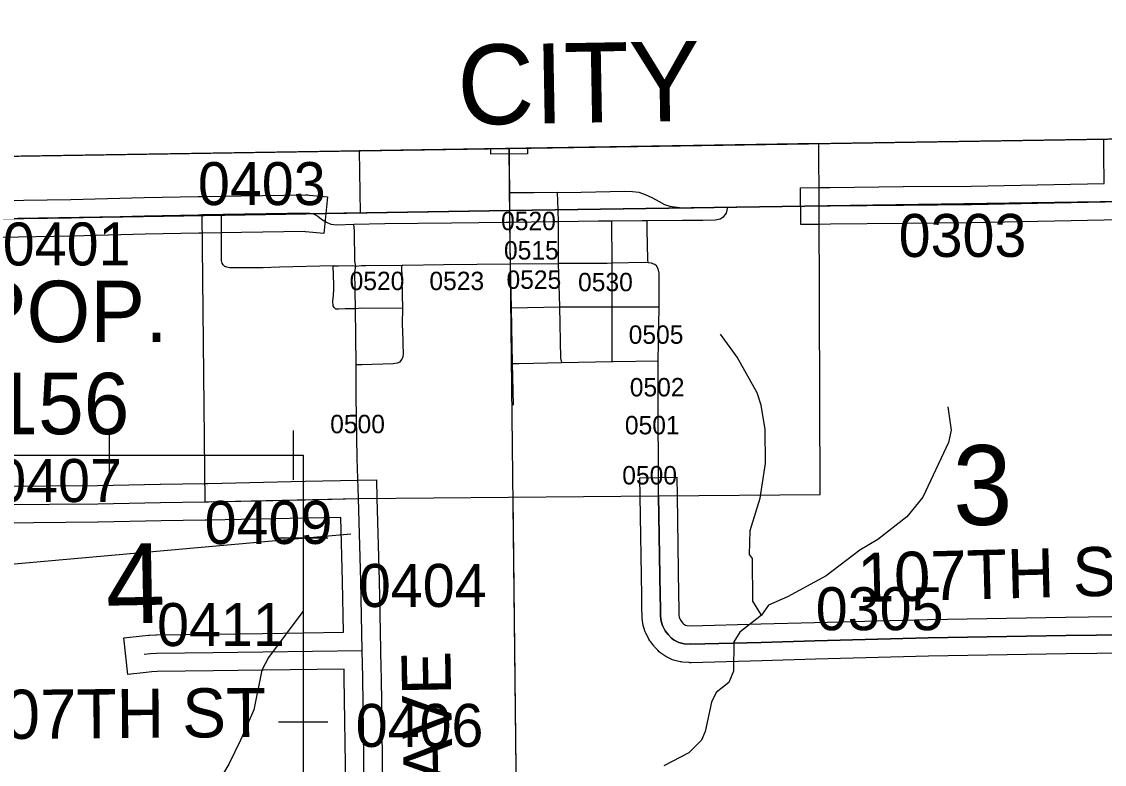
# Model space of a CAD drawing. Extents: x 23.6 to 68.7, y -63 to -29.
# Drawn here: x 52.625 to 54.39, y -34.426 to -33.216 of the extents above; entities that cross this region are included whole.
import ezdxf

# ---------------------------------------------------------------- set-up
doc = ezdxf.new("R2010")
doc.units = 0
for name, color, linetype in [('tdCoCityStreetMajor', 7, 'Continuous'), ('tdCoCityStreetMinor', 7, 'Continuous'), ('tdCoClipBndry', 7, 'Continuous'), ('tdCoCoBndry', 7, 'Continuous'), ('tdCoCorpBndry', 7, 'Continuous'), ('tdCoCorpPopTxt', 7, 'Continuous'), ('tdCoCorpTxt', 7, 'Continuous'), ('tdCoHydroRiver', 7, 'Continuous'), ('tdCoPipe', 7, 'Continuous'), ('tdCoSecRdNmbr', 7, 'Continuous'), ('tdCoSecRdTxt', 7, 'Continuous'), ('tdCoSecRteBand', 7, 'Continuous'), ('tdCoSecRteCL', 7, 'Continuous'), ('tdCoSectLine', 7, 'Continuous'), ('tdCoSectLinePart', 7, 'Continuous'), ('tdCoSectNmbr', 7, 'Continuous'), ('tdCoSurfAsphaltUnbanded', 7, 'Continuous'), ('tdCoSurfConc', 7, 'Continuous'), ('tdCoSurfConcUnbanded', 7, 'Continuous'), ('tdCoSurfGravel', 7, 'Continuous'), ('tdCoSurfGravelUnbanded', 7, 'Continuous'), ('tdCoTwpBndryShd', 7, 'Continuous')]:
    doc.layers.add(name, color=color, linetype=linetype)

msp = doc.modelspace()

# ---------------------------------------------------------------- linework, layer by layer
at = {"layer": 'tdCoCityStreetMajor'}
for points in [[(53.4987, -33.4945), (53.537, -33.494), (53.6085, -33.4923), (53.6211, -33.493), (53.6314, -33.4943), (53.6418, -33.4977), (53.6534, -33.5034), (53.6642, -33.5095), (53.6731, -33.5142), (53.6817, -33.5172), (53.6977, -33.5192), (53.7162, -33.5198), (53.7207, -33.5199), (53.7473, -33.5193), (53.7761, -33.5188)], [(53.1666, -33.5464), (53.2169, -33.5454), (53.3256, -33.5439), (53.4149, -33.5432), (53.4211, -33.5431), (53.4909, -33.542), (53.5, -33.5418), (53.5656, -33.541), (53.587, -33.5408), (53.6366, -33.5405), (53.6446, -33.5404), (53.7025, -33.5395), (53.7357, -33.5395), (53.7555, -33.539), (53.7639, -33.5378), (53.77, -33.5338), (53.7742, -33.5284), (53.7761, -33.5188)], [(53.7761, -33.5188), (53.861, -33.5176), (53.9251, -33.5166)], [(53.0906, -33.5286), (53.101, -33.5296), (53.1081, -33.5333), (53.1141, -33.5383), (53.1219, -33.5432), (53.1291, -33.5464), (53.139, -33.5476), (53.1666, -33.5464)], [(53.1699, -33.6149), (53.1684, -33.6065), (53.1674, -33.5577), (53.1666, -33.5464)]]:
    msp.add_lwpolyline(points, dxfattribs=at)
at = {"layer": 'tdCoCityStreetMinor'}
for p, q in [((53.5022, -33.6809), (53.5, -33.6103)), ((53.2462, -33.6834), (53.2449, -33.6128)), ((53.4239, -33.6823), (53.5022, -33.6809)), ((53.5022, -33.6809), (53.5875, -33.6807)), ((53.5875, -33.6807), (53.6643, -33.6809)), ((53.4267, -33.8409), (53.4252, -33.7733)), ((53.5055, -33.7714), (53.588, -33.7698))]:
    msp.add_line(p, q, dxfattribs=at)
for points in [[(53.4239, -33.6823), (53.4218, -33.6108), (53.4211, -33.5431), (53.4209, -33.5283), (53.4208, -33.5241), (53.4205, -33.4952)], [(53.1328, -33.6141), (53.0454, -33.6163), (53.0189, -33.6172), (52.9941, -33.6176), (52.9878, -33.6176), (52.9638, -33.6173), (52.9595, -33.6164), (52.9563, -33.6153), (52.9562, -33.6152), (52.9535, -33.6125), (52.9519, -33.6096), (52.951, -33.6054), (52.951, -33.5306)], [(53.5875, -33.6807), (53.5875, -33.6099), (53.587, -33.5408)], [(53.6466, -33.6091), (53.646, -33.6036), (53.6448, -33.5548), (53.6446, -33.5404)], [(53.2462, -33.6834), (53.1786, -33.6832), (53.1694, -33.6841), (53.1527, -33.6843), (53.1419, -33.6848), (53.1371, -33.6846), (53.1344, -33.682), (53.133, -33.6795), (53.1325, -33.6717), (53.1335, -33.6619), (53.1339, -33.6529), (53.1337, -33.6451), (53.1328, -33.6141)], [(53.1328, -33.6141), (53.1376, -33.614), (53.1413, -33.6139), (53.1649, -33.6137), (53.1699, -33.6149)], [(53.5055, -33.7714), (53.5043, -33.7645), (53.5022, -33.6809)], [(53.588, -33.7698), (53.588, -33.759), (53.5877, -33.7075), (53.5875, -33.6807)], [(53.1706, -33.7751), (53.1798, -33.7749), (53.2306, -33.7735), (53.2377, -33.7723), (53.2419, -33.7705), (53.2449, -33.7668), (53.2469, -33.762), (53.2476, -33.7577), (53.2469, -33.7414), (53.2468, -33.7358), (53.246, -33.7088), (53.2462, -33.6834)], [(53.4252, -33.7733), (53.424, -33.7142), (53.4239, -33.6823)], [(53.588, -33.7698), (53.5893, -33.7698), (53.6625, -33.7689)], [(53.4252, -33.7733), (53.436, -33.7733), (53.5055, -33.7714)]]:
    msp.add_lwpolyline(points, dxfattribs=at)
at = {"layer": 'tdCoClipBndry'}
msp.add_lwpolyline([(48.4512, -33.5006), (56.4135, -33.3762), (56.4393, -33.3792), (56.4635, -33.3887), (56.4958, -33.4172), (56.511, -33.4483), (56.515, -33.4739), (56.5367, -34.4332), (56.5907, -38.4342), (56.6629, -42.4448), (56.8804, -55.4557), (56.9085, -56.4312), (56.9025, -56.8392), (56.9121, -57.4607), (56.9036, -57.4944), (56.8842, -57.5232), (56.8561, -57.5435), (56.8227, -57.553), (51.8233, -57.6334)], dxfattribs=at)
at = {"layer": 'tdCoCoBndry'}
for p, q in [((53.4208, -33.5241), (54.4205, -33.5093)), ((54.4205, -33.5093), (53.4208, -33.5241)), ((52.4244, -33.5401), (53.4208, -33.5241)), ((53.4208, -33.5241), (52.4244, -33.5401))]:
    msp.add_line(p, q, dxfattribs=at)
for points in [[(52.4244, -33.5401), (53.4208, -33.5241), (54.4205, -33.5093), (55.4178, -33.4938), (56.4154, -33.4762), (56.515, -33.4748), (56.515, -33.4739), (56.511, -33.4483), (56.4958, -33.4172), (56.4635, -33.3887), (56.4393, -33.3792), (56.4135, -33.3762), (48.4512, -33.5006)], [(56.4151, -33.4762), (55.4175, -33.4938), (54.4202, -33.5093), (53.4205, -33.5241), (52.424, -33.5401)], [(52.4244, -33.5401), (53.4208, -33.5241), (54.4205, -33.5093), (55.4178, -33.4938), (56.4154, -33.4762), (56.4371, -34.4346), (56.4491, -35.4344), (56.4625, -36.4338), (56.4774, -37.4328), (56.4911, -38.4358), (56.5105, -39.4286), (56.5284, -40.4484), (56.5463, -41.4474)]]:
    msp.add_lwpolyline(points, dxfattribs=at)
at = {"layer": 'tdCoCorpBndry'}
msp.add_lwpolyline([(53.9247, -33.4151), (53.1754, -33.4268), (53.1769, -33.528), (53.0964, -33.5293), (53.0932, -33.5286), (52.9187, -33.531), (52.9236, -33.9986), (53.1742, -33.9934), (53.6635, -33.989), (53.9267, -33.9867), (53.9251, -33.5167)], close=True, dxfattribs=at)
at = {"layer": 'tdCoHydroRiver'}
for points in [[(53.8312, -34.1831), (53.8172, -34.1603), (53.8163, -34.0909), (53.8115, -34.0846), (53.8126, -34.0451), (53.8293, -33.9928), (53.838, -33.9359), (53.8374, -33.8807), (53.8306, -33.8413), (53.824, -33.8208), (53.7917, -33.7628), (53.7644, -33.7253)], [(54.1352, -33.8438), (54.1404, -33.8816), (54.136, -33.9022), (54.0944, -33.9911), (54.068, -34.023), (54.0211, -34.0599), (53.9913, -34.0776), (53.9366, -34.1194), (53.8739, -34.1533), (53.8425, -34.167)], [(53.8425, -34.167), (53.8312, -34.1831)], [(53.0834, -34.1771), (53.0275, -34.252), (53.0167, -34.2726), (53.0033, -34.3375), (52.9818, -34.3867), (52.9633, -34.4248), (52.883, -34.5632), (52.8581, -34.5982), (52.7507, -34.7179), (52.6929, -34.7628), (52.6726, -34.782), (52.6618, -34.8043), (52.6574, -34.8296), (52.6341, -34.8583), (52.6313, -34.8867), (52.6266, -34.8963), (52.5922, -34.9172)], [(53.8312, -34.1831), (53.7957, -34.2109), (53.7864, -34.2268), (53.7854, -34.2742), (53.7778, -34.2932), (53.7575, -34.3092), (53.7498, -34.3251), (53.7393, -34.3726), (53.7332, -34.3869), (53.7129, -34.4077), (53.6721, -34.4287)]]:
    msp.add_lwpolyline(points, dxfattribs=at)
at = {"layer": 'tdCoPipe'}
for p, q in [((52.7681, -33.9627), (52.7681, -33.8826)), ((53.0681, -33.9627), (53.0681, -33.8826)), ((53.0437, -34.057), (53.1239, -34.057)), ((53.0437, -34.357), (53.1239, -34.357))]:
    msp.add_line(p, q, dxfattribs=at)
for points in [[(52.265, -32.7049), (52.2529, -34.1315), (53.1615, -34.0507)], [(52.4125, -33.3783), (52.4125, -33.9227), (53.0838, -33.9227), (53.0838, -35.2802), (53.0129, -35.3697), (53.1181, -36.0507), (52.9101, -36.041), (52.9033, -36.1872), (53.0987, -36.2321), (53.0891, -36.3846), (52.8642, -36.4209), (52.9072, -39.2537), (53.109, -39.3713), (52.8864, -39.8114), (52.675, -39.81), (52.6969, -41.5585), (52.9567, -41.8295), (52.963, -43.8767), (53.2559, -43.8758), (53.257, -44.2366), (53.3311, -44.4201), (53.4237, -44.4145), (53.4283, -45.5761)], [(52.7681, -33.9227), (53.0681, -33.9227)], [(53.0838, -34.057), (53.0838, -34.357)]]:
    msp.add_lwpolyline(points, dxfattribs=at)
at = {"layer": 'tdCoSecRteBand'}
for points in [[(54.4185, -33.5394), (54.3897, -33.54), (54.309, -33.5416), (54.3089, -33.5416), (54.3089, -33.5416), (54.1743, -33.5441), (54.1741, -33.5441), (54.174, -33.5441), (54.063, -33.5451), (53.9438, -33.5463), (53.9255, -33.5466), (53.8955, -33.547), (53.8946, -33.487), (53.9246, -33.4866), (53.9429, -33.4863), (53.943, -33.4863), (53.9431, -33.4863), (54.0624, -33.4851), (54.0625, -33.4851), (54.0625, -33.4851), (54.1733, -33.4841), (54.3078, -33.4816), (54.3902, -33.48), (54.3896, -33.4324), (54.3896, -33.4324), (54.3896, -33.4323), (54.3894, -33.4079)], [(53.4498, -33.4225), (53.4499, -33.4318), (53.3899, -33.4324), (53.3898, -33.4235)], [(52.5894, -33.5078), (52.7053, -33.5061), (52.8247, -33.5029), (52.8248, -33.5029), (52.8249, -33.5029), (52.9125, -33.5011), (52.9126, -33.5011), (52.9126, -33.5011), (52.9182, -33.501), (52.9183, -33.501), (52.9183, -33.501), (52.9183, -33.501), (52.9506, -33.5006), (52.9824, -33.5001), (53.0879, -33.4984), (53.0896, -33.4984), (53.0913, -33.4985), (53.0935, -33.4988), (53.1234, -33.5017), (53.1175, -33.5614), (53.0876, -33.5585), (53.0872, -33.5584), (52.9833, -33.5601), (52.9833, -33.5601), (52.9833, -33.5601), (52.9514, -33.5606), (52.9191, -33.561), (52.9191, -33.561), (52.9191, -33.561), (52.9191, -33.561), (52.9136, -33.5611), (52.8262, -33.5628), (52.7067, -33.566), (52.7065, -33.566), (52.7064, -33.566), (52.5902, -33.5678)], [(52.5911, -33.9732), (52.7486, -33.972), (52.8509, -33.9697), (52.851, -33.9697), (52.8511, -33.9697), (52.9232, -33.9686), (52.9289, -33.9685), (53.0871, -33.9652), (53.1736, -33.9634), (53.2034, -33.9627), (53.2042, -33.9925), (53.208, -34.1266), (53.208, -34.1268), (53.208, -34.1269), (53.2096, -34.2101), (53.2097, -34.2101), (53.2102, -34.2401), (53.2108, -34.2702), (53.2107, -34.2702), (53.2109, -34.2841), (53.2109, -34.2842), (53.2109, -34.2842), (53.2135, -34.4604)], [(54.4781, -34.2445), (54.3278, -34.2465), (54.1034, -34.2502), (53.9191, -34.255), (53.8318, -34.2575), (53.8318, -34.2575), (53.8318, -34.2575), (53.7167, -34.2607), (53.715, -34.2608), (53.7133, -34.2606), (53.7027, -34.2597), (53.7005, -34.2595), (53.6984, -34.259), (53.6897, -34.257), (53.6861, -34.2561), (53.6829, -34.2544), (53.6753, -34.2505), (53.6735, -34.2496), (53.6718, -34.2484), (53.6673, -34.2452), (53.6643, -34.2432), (53.662, -34.2405), (53.6567, -34.2346), (53.6561, -34.2339), (53.6555, -34.2331), (53.6507, -34.2269), (53.6491, -34.2248), (53.6478, -34.2225), (53.6435, -34.2143), (53.6425, -34.2123), (53.6417, -34.2103), (53.6392, -34.2032), (53.6381, -34.1999), (53.6377, -34.1965), (53.6368, -34.1882), (53.6366, -34.1868), (53.6366, -34.1854), (53.6364, -34.172), (53.6359, -34.1517), (53.6359, -34.1515), (53.6359, -34.1514), (53.6335, -33.9895), (53.6331, -33.9595), (53.6931, -33.9586), (53.6935, -33.9886), (53.6959, -34.1504), (53.6963, -34.1707), (53.6963, -34.1708), (53.6963, -34.1709), (53.6966, -34.183), (53.6969, -34.1864), (53.6976, -34.1882), (53.6997, -34.1922), (53.7023, -34.1955), (53.7046, -34.1981), (53.7046, -34.1981), (53.7071, -34.1994), (53.7101, -34.2001), (53.7167, -34.2007), (53.8301, -34.1975), (53.9174, -34.195), (53.9174, -34.195), (53.9175, -34.195), (54.102, -34.1902), (54.1021, -34.1902), (54.1023, -34.1902), (54.3269, -34.1865), (54.3269, -34.1865), (54.327, -34.1865), (54.4772, -34.1845)], [(53.1535, -34.4612), (53.151, -34.2851), (53.1507, -34.2711), (53.0188, -34.2729), (53.0188, -34.2729), (52.9372, -34.2741), (52.9372, -34.2741), (52.9372, -34.2741), (52.8458, -34.2752), (52.8373, -34.2756), (52.8278, -34.2766), (52.7979, -34.2799), (52.7914, -34.2202), (52.8213, -34.217), (52.8317, -34.2158), (52.8327, -34.2157), (52.8336, -34.2157), (52.8436, -34.2152), (52.8441, -34.2152), (52.8446, -34.2152), (52.9364, -34.2141), (53.018, -34.2129), (53.1496, -34.2111), (53.148, -34.1282), (53.1451, -34.024), (53.0884, -34.0252), (53.0883, -34.0252), (53.0883, -34.0252), (52.9301, -34.0285), (52.93, -34.0285), (52.93, -34.0285), (52.9241, -34.0286), (52.8522, -34.0297), (52.7497, -34.032), (52.7495, -34.032), (52.7493, -34.032), (52.5914, -34.0332)]]:
    msp.add_lwpolyline(points, dxfattribs=at)
at = {"layer": 'tdCoSecRteCL'}
for points in [[(53.5, -33.6103), (53.5, -33.5418), (53.4995, -33.5247), (53.4995, -33.523), (53.4987, -33.4945), (53.4603, -33.495), (53.4205, -33.4952), (53.4203, -33.4785), (53.4198, -33.423)], [(53.9251, -33.5166), (53.9434, -33.5163), (54.0627, -33.5151), (54.1737, -33.5141), (54.3084, -33.5116), (54.4191, -33.5094)], [(52.3171, -33.5415), (52.3644, -33.5415), (52.4504, -33.5395), (52.5898, -33.5378), (52.7059, -33.5361), (52.8255, -33.5328), (52.9131, -33.5311), (52.9187, -33.531), (52.9187, -33.531), (52.951, -33.5306), (52.9829, -33.5301), (53.0884, -33.5284), (53.0906, -33.5286)], [(53.1742, -33.9934), (53.172, -33.9282), (53.1706, -33.8264), (53.1706, -33.7751), (53.1694, -33.6841), (53.1684, -33.6239), (53.1699, -33.6149), (53.1788, -33.6137), (53.1862, -33.6137), (53.2449, -33.6128), (53.2467, -33.6128), (53.3134, -33.6119), (53.4218, -33.6108), (53.5, -33.6103)], [(54.4777, -34.2145), (54.3274, -34.2165), (54.1028, -34.2202), (53.9182, -34.225), (53.8309, -34.2275), (53.7159, -34.2307), (53.7053, -34.2298), (53.6966, -34.2278), (53.689, -34.2239), (53.6845, -34.2207), (53.6792, -34.2147), (53.6744, -34.2085), (53.67, -34.2003), (53.6675, -34.1932), (53.6666, -34.1849), (53.6664, -34.1714), (53.6659, -34.151), (53.6635, -33.989), (53.6634, -33.9786), (53.6629, -33.8214), (53.6626, -33.7826), (53.6625, -33.7689), (53.6643, -33.6809), (53.6643, -33.6422), (53.6645, -33.6259), (53.6629, -33.619), (53.6602, -33.6144), (53.6572, -33.6121), (53.6542, -33.6108), (53.6517, -33.6096), (53.6466, -33.6091), (53.6418, -33.6089), (53.5875, -33.6099), (53.5795, -33.6101), (53.5, -33.6103)], [(52.3212, -34.0069), (52.4313, -34.0049), (52.5263, -34.0032), (52.5912, -34.0032), (52.749, -34.002), (52.8516, -33.9997), (52.9236, -33.9986), (52.9295, -33.9985), (53.0877, -33.9952), (53.1742, -33.9934)], [(53.1802, -34.2407), (53.178, -34.1275), (53.1742, -33.9934)], [(52.8245, -34.2468), (52.835, -34.2457), (52.845, -34.2452), (52.9368, -34.2441), (53.0184, -34.2429), (53.1802, -34.2407)], [(53.1953, -35.4933), (53.1945, -35.3818), (53.1938, -35.339), (53.1922, -35.1808), (53.1917, -35.139), (53.1919, -35.1195), (53.191, -35.086), (53.1894, -34.9603), (53.1874, -34.791), (53.1858, -34.6141), (53.1835, -34.4608), (53.181, -34.2846), (53.1802, -34.2407)]]:
    msp.add_lwpolyline(points, dxfattribs=at)
at = {"layer": 'tdCoSectLine'}
for points in [[(53.4199, -33.423), (53.4205, -33.5241)], [(53.4205, -33.5241), (54.4202, -33.5093)], [(52.424, -33.5401), (53.4205, -33.5241)], [(53.4205, -33.5241), (53.431, -34.4826)]]:
    msp.add_lwpolyline(points, dxfattribs=at)
at = {"layer": 'tdCoSectLinePart'}
msp.add_lwpolyline([(53.4256, -33.9911), (53.431, -34.4826)], dxfattribs=at)
at = {"layer": 'tdCoSurfAsphaltUnbanded'}
for points in [[(53.6626, -33.7826), (53.6625, -33.7689), (53.6643, -33.6809), (53.6643, -33.6422), (53.6645, -33.6259), (53.6629, -33.619), (53.6602, -33.6144), (53.6572, -33.6121), (53.6542, -33.6108), (53.6517, -33.6096), (53.6466, -33.6091), (53.6418, -33.6089), (53.5875, -33.6099), (53.5795, -33.6101), (53.5, -33.6103)], [(53.1742, -33.9934), (53.172, -33.9282), (53.1706, -33.8264), (53.1706, -33.7751), (53.1694, -33.6841), (53.1684, -33.6239), (53.1699, -33.6149), (53.1788, -33.6137), (53.1862, -33.6137), (53.2449, -33.6128)]]:
    msp.add_lwpolyline(points, dxfattribs=at)
at = {"layer": 'tdCoSurfConc'}
msp.add_lwpolyline([(53.1953, -35.4933), (53.1945, -35.3818), (53.1938, -35.339), (53.1922, -35.1808), (53.1917, -35.139), (53.1919, -35.1195), (53.191, -35.086), (53.1894, -34.9603), (53.1874, -34.791), (53.1858, -34.6141), (53.1835, -34.4608), (53.181, -34.2846), (53.1802, -34.2407), (53.178, -34.1275), (53.1742, -33.9934)], dxfattribs=at)
at = {"layer": 'tdCoSurfConcUnbanded'}
msp.add_lwpolyline([(53.2449, -33.6128), (53.2467, -33.6128), (53.3134, -33.6119), (53.4218, -33.6108), (53.5, -33.6103), (53.5, -33.5418), (53.4995, -33.5247), (53.4995, -33.523), (53.4987, -33.4945), (53.4603, -33.495), (53.4205, -33.4952), (53.4203, -33.4785), (53.4198, -33.423)], dxfattribs=at)
at = {"layer": 'tdCoSurfGravel'}
msp.add_line((52.9187, -33.531), (52.9187, -33.531), dxfattribs=at)
for points in [[(53.9251, -33.5166), (53.9434, -33.5163), (54.0627, -33.5151), (54.1737, -33.5141), (54.3084, -33.5116), (54.4191, -33.5094), (54.4677, -33.5084), (54.6095, -33.5072), (54.8026, -33.5042), (54.9002, -33.5035), (55.0657, -33.5003), (55.1902, -33.4983), (55.3419, -33.4956), (55.4031, -33.4941), (55.4178, -33.4938)], [(52.3171, -33.5415), (52.3644, -33.5415), (52.4504, -33.5395), (52.5898, -33.5378), (52.7059, -33.5361), (52.8255, -33.5328), (52.9131, -33.5311), (52.9187, -33.531)], [(52.9187, -33.531), (52.951, -33.5306), (52.9829, -33.5301), (53.0884, -33.5284), (53.0906, -33.5286)], [(52.4313, -34.0049), (52.5263, -34.0032), (52.5912, -34.0032), (52.749, -34.002), (52.8516, -33.9997), (52.9236, -33.9986)], [(52.9236, -33.9986), (52.9295, -33.9985), (53.0877, -33.9952), (53.1742, -33.9934)], [(53.6635, -33.989), (53.6659, -34.151), (53.6664, -34.1714), (53.6666, -34.1849), (53.6675, -34.1932), (53.67, -34.2003), (53.6744, -34.2085), (53.6792, -34.2147), (53.6845, -34.2207), (53.689, -34.2239), (53.6966, -34.2278), (53.7053, -34.2298), (53.7159, -34.2307), (53.8309, -34.2275), (53.9182, -34.225), (54.1028, -34.2202), (54.3274, -34.2165), (54.4777, -34.2145), (54.6212, -34.2117), (54.6425, -34.2115), (54.6515, -34.2126), (54.661, -34.2165)], [(52.8245, -34.2468), (52.835, -34.2457), (52.845, -34.2452), (52.9368, -34.2441), (53.0184, -34.2429), (53.1802, -34.2407)]]:
    msp.add_lwpolyline(points, dxfattribs=at)
at = {"layer": 'tdCoSurfGravelUnbanded'}
msp.add_lwpolyline([(53.6635, -33.989), (53.6634, -33.9786), (53.6629, -33.8214), (53.6626, -33.7826)], dxfattribs=at)
at = {"layer": 'tdCoTwpBndryShd'}
msp.add_lwpolyline([(52.424, -33.5401), (53.4205, -33.5241), (54.4202, -33.5093), (55.4175, -33.4938), (56.4151, -33.4762)], dxfattribs=at)

# ---------------------------------------------------------------- texts
at = {"layer": 'tdCoCorpPopTxt'}
for s, p in [('POP.', (52.5437, -33.7384)), ('156', (52.5774, -33.8884))]:
    msp.add_text(s, height=0.1, dxfattribs=at).set_placement(p)
at = {"layer": 'tdCoCorpTxt'}
msp.add_text('CITY', height=0.13, rotation=1, dxfattribs=at).set_placement((53.3363, -33.3845))
at = {"layer": 'tdCoSecRdNmbr'}
for s, height, rotation, p in [('0403', 0.07, 0.0404, (52.9124, -33.5153)), ('0520', 0.03, 0.0418, (53.4067, -33.5561)), ('0303', 0.07, 0.0415, (54.0549, -33.5997)), ('0401', 0.07, 0.0404, (52.5942, -33.6136)), ('0515', 0.03, 0.0418, (53.4114, -33.6039)), ('0520', 0.03, 0.0418, (53.1597, -33.6538)), ('0523', 0.03, 0.0418, (53.2898, -33.6538)), ('0525', 0.03, 0.0418, (53.4155, -33.6517)), ('0530', 0.03, 0.0418, (53.5322, -33.6556)), ('0505', 0.03, 0.0418, (53.6147, -33.7412)), ('0502', 0.03, 0.0418, (53.6165, -33.8269)), ('0500', 0.03, 0.0418, (53.128, -33.8869)), ('0501', 0.03, 0.0418, (53.6085, -33.8887)), ('0407', 0.07, 0.0404, (52.5802, -33.999)), ('0500', 0.03, 0.0418, (53.6042, -33.9703)), ('0409', 0.07, 0.0406, (52.9233, -34.0673)), ('0404', 0.07, 0.0408, (53.1748, -34.1699)), ('0305', 0.07, 0.0414, (53.9197, -34.2078)), ('0411', 0.07, 0.0406, (52.8458, -34.2336)), ('0406', 0.07, 0.0408, (53.1696, -34.3979))]:
    msp.add_text(s, height=height, rotation=rotation, dxfattribs=at).set_placement(p)
at = {"layer": 'tdCoSecRdTxt'}
for s, rotation, p in [('107TH ST', 1.4812, (53.9887, -34.1622)), ('URBANA AVE', 91, (53.336, -34.9309)), ('107TH ST', 0.4394, (52.5362, -34.3854))]:
    msp.add_text(s, height=0.08, rotation=rotation, dxfattribs=at).set_placement(p)
at = {"layer": 'tdCoSectNmbr'}
for s, rotation, p in [('3', 1.0413, (54.1444, -34.0371)), ('4', 1.0404, (52.7632, -34.1973))]:
    msp.add_text(s, height=0.13, rotation=rotation, dxfattribs=at).set_placement(p)

doc.saveas('drawing.dxf')
